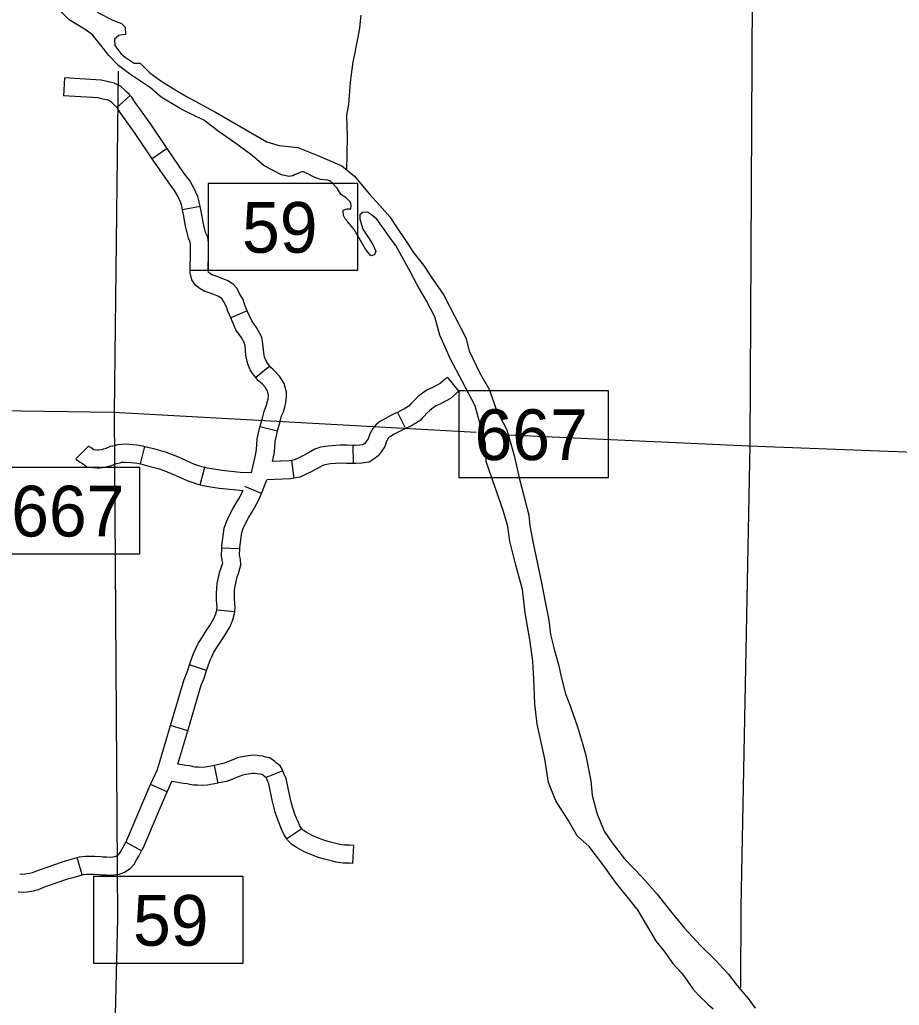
# Model space of a CAD drawing. Extents: x -492261 to -432772, y 1441225 to 1452922.
# Drawn here: x -464118.7 to -463909.6, y 1451078.9 to 1451313.1 of the extents above; entities that cross this region are included whole.
import ezdxf

# ---------------------------------------------------------------- set-up
doc = ezdxf.new("R2010")
doc.units = 0
doc.layers.add('Default', color=7, linetype='Continuous')

msp = doc.modelspace()

# ---------------------------------------------------------------- linework, layer by layer
at = {"layer": 'Default'}
for p, q in [((-464108, 1451299.3), (-464108.25, 1451295.02)), ((-464092.38, 1451295.12), (-464095.56, 1451292.25)), ((-464083.59, 1451282.51), (-464087.14, 1451280.1)), ((-464075.78, 1451268.77), (-464079.98, 1451267.94)), ((-464073.88, 1451253.55), (-464078.17, 1451253.5)), ((-464064.56, 1451243.99), (-464068.5, 1451242.28)), ((-464059.21, 1451230.8), (-464062.53, 1451228.1)), ((-464016.94, 1451228.14), (-464014.32, 1451224.75)), ((-464028.84, 1451219.82), (-464026.95, 1451215.97)), ((-464057.38, 1451215.39), (-464061.55, 1451216.39)), ((-464105.31, 1451208.75), (-464102.31, 1451211.81)), ((-464089.92, 1451207.57), (-464088.88, 1451211.73)), ((-464039.47, 1451211.96), (-464039.42, 1451207.67)), ((-464075.74, 1451202.64), (-464074.63, 1451206.78)), ((-464054.08, 1451208.42), (-464053.48, 1451204.18)), ((-464061.18, 1451200.58), (-464065.16, 1451202.18)), ((-464066.32, 1451187.39), (-464070.6, 1451187.58)), ((-464067.56, 1451172.43), (-464071.82, 1451172.83)), ((-464074.22, 1451158.47), (-464078.29, 1451159.84)), ((-464078.72, 1451144.15), (-464082.82, 1451145.38)), ((-464072.47, 1451135.93), (-464071.58, 1451131.74)), ((-464056.13, 1451134.68), (-464060.09, 1451133.05)), ((-464083.63, 1451129.62), (-464087.54, 1451131.37)), ((-464051.58, 1451120.83), (-464055.16, 1451118.47)), ((-464089.68, 1451115.64), (-464093.46, 1451117.66)), ((-464039.32, 1451116.92), (-464039.58, 1451112.65)), ((-464103.78, 1451109.95), (-464105, 1451114.06))]:
    msp.add_line(p, q, dxfattribs=at)
for points in [[(-463943.38, 1451457.17), (-463944.29, 1451364.67), (-463945.08, 1451212.11), (-463947.27, 1451102.34)], [(-463971.99, 1451101.83), (-463973.7, 1451104.07), (-463976.84, 1451107.9), (-463980.03, 1451112.36), (-463983.34, 1451116.65), (-463986.19, 1451119.17), (-463988.3, 1451122.95), (-463991.26, 1451127.52), (-463992.97, 1451131.87), (-463993.88, 1451137.53), (-463995.64, 1451145.77), (-463996.21, 1451150.58), (-463996.49, 1451156.41), (-463996.72, 1451160.7), (-463997.4, 1451165.85), (-463998.53, 1451172.2), (-463999.16, 1451177.75), (-464000.75, 1451183.53), (-464002.18, 1451189.19), (-464002.63, 1451192.68), (-464003.65, 1451196.28), (-464007.75, 1451208.18), (-464007.98, 1451212.36), (-464010.37, 1451221.39), (-464013.51, 1451227.23), (-464016.3, 1451232.49), (-464018.81, 1451238.16), (-464020, 1451242.5), (-464021.94, 1451246.34), (-464024.22, 1451250.11), (-464025.87, 1451253.26), (-464027.87, 1451256.98), (-464029.24, 1451259.44), (-464030.26, 1451260.81), (-464031.97, 1451263.16), (-464033, 1451264.59), (-464033.8, 1451265.73), (-464035.05, 1451266.76), (-464036.02, 1451267.39), (-464037.11, 1451267.28), (-464037.85, 1451266.76), (-464037.85, 1451265.79), (-464037.11, 1451263.33), (-464035.68, 1451261.21), (-464034.71, 1451259.73), (-464034.03, 1451258.12), (-464034.32, 1451257.27), (-464035.17, 1451257.04), (-464036.48, 1451258.58), (-464039.16, 1451263.27), (-464040.65, 1451265.1), (-464041.27, 1451265.79), (-464041.73, 1451266.59), (-464041.79, 1451267.91), (-464040.82, 1451268.19), (-464039.96, 1451268.19), (-464039.84, 1451268.94), (-464040.07, 1451269.8), (-464041.04, 1451270.83), (-464042.3, 1451271.63), (-464043.21, 1451273.06), (-464044.75, 1451274.77), (-464045.43, 1451275), (-464047.15, 1451275.17), (-464048.63, 1451275.69), (-464050.34, 1451276.55), (-464051.48, 1451277.06), (-464053.37, 1451276.26), (-464053.71, 1451276.03), (-464054.68, 1451275.86), (-464056.45, 1451276.26), (-464060.56, 1451278.44), (-464063.41, 1451280.84), (-464066.77, 1451283.3), (-464071.28, 1451286.51), (-464074.87, 1451289.25), (-464080.12, 1451291.83), (-464085.03, 1451294.69), (-464087.54, 1451296.92), (-464092.56, 1451300.3), (-464095.18, 1451302.24), (-464097.46, 1451304.65), (-464099.35, 1451307.05), (-464101.34, 1451309.57), (-464102.88, 1451310.65), (-464106.93, 1451313.11), (-464109.5, 1451315.69)], [(-464100.25, 1451314.89), (-464096.49, 1451313), (-464094.49, 1451312.25), (-464093.58, 1451311.39), (-464093.52, 1451309.62), (-464094.21, 1451309.51), (-464095.06, 1451309.34), (-464096.09, 1451308.48), (-464096.04, 1451306.99), (-464094.61, 1451305.1), (-464093.58, 1451304.24), (-464091.42, 1451302.81), (-464089.99, 1451302.81), (-464087.76, 1451300.47), (-464085.14, 1451298.64), (-464081.55, 1451296.35), (-464078.86, 1451294.8), (-464072.13, 1451291.14), (-464059.92, 1451284.1), (-464057.01, 1451283.24), (-464052.56, 1451282.78), (-464047.77, 1451280.84), (-464042.12, 1451278.43), (-464039.1, 1451275.97), (-464035.56, 1451271.74), (-464033.05, 1451268.99), (-464030.71, 1451266.3), (-464029, 1451263.79), (-464027.01, 1451260.81), (-464024.9, 1451257.55), (-464022.68, 1451254.8), (-464020.51, 1451251.54), (-464017.83, 1451247.65), (-464012.59, 1451237.53), (-464011.79, 1451234.44), (-464009.39, 1451229.29), (-464007, 1451225.17), (-464005.41, 1451220.48), (-464002.84, 1451215.67), (-464001.13, 1451209.61), (-463999.94, 1451204.23), (-463997.66, 1451195.36), (-463997.44, 1451192.85), (-463996.53, 1451188.33), (-463995.56, 1451183.81), (-463994.65, 1451179.35), (-463993.85, 1451175.23), (-463992.89, 1451170.48), (-463992.49, 1451167.05), (-463991.63, 1451163.56), (-463990.61, 1451159.9), (-463989.87, 1451156.64), (-463988.96, 1451152.92), (-463987.82, 1451150.12), (-463986.05, 1451145.08), (-463984.92, 1451141.13), (-463984.12, 1451138.27), (-463982.87, 1451132.27), (-463982.58, 1451128.89), (-463981.5, 1451124.6), (-463979.74, 1451120.31), (-463977.8, 1451117.51), (-463974.89, 1451113.73), (-463970.78, 1451109.44), (-463967.13, 1451105.38), (-463963.94, 1451101.32)], [(-464040.91, 1451277.36), (-464040.71, 1451285.26), (-464040.88, 1451290.46), (-464040.39, 1451293.04), (-464040.05, 1451298.2), (-464039.73, 1451300.77), (-464039.41, 1451303.12), (-464038.98, 1451304.96), (-464038.6, 1451307.02), (-464038.22, 1451308.97), (-464037.84, 1451311.09), (-464037.63, 1451312.81), (-464037.48, 1451314.24)], [(-464095.24, 1451300.87), (-464096.21, 1451219.82), (-464095.44, 1451099.58)], [(-464092.38, 1451295.12), (-464092.64, 1451295.41), (-464093.18, 1451295.94), (-464093.85, 1451296.54), (-464094.71, 1451297.3), (-464096.23, 1451298.04), (-464097.86, 1451298.41), (-464099.3, 1451298.79), (-464108, 1451299.3)], [(-464095.56, 1451292.25), (-464095.73, 1451292.44), (-464096.11, 1451292.81), (-464096.71, 1451293.34), (-464097.12, 1451293.71), (-464097.66, 1451293.97), (-464098.88, 1451294.25), (-464099.97, 1451294.54), (-464108.25, 1451295.02)], [(-464083.59, 1451282.51), (-464087.68, 1451288.51), (-464091.24, 1451293.46), (-464092, 1451294.7), (-464092.38, 1451295.12)], [(-464087.14, 1451280.1), (-464091.2, 1451286.05), (-464094.81, 1451291.09), (-464095.45, 1451292.12), (-464095.56, 1451292.25)], [(-464075.78, 1451268.77), (-464075.99, 1451269.84), (-464076.35, 1451271.1), (-464077.28, 1451273.16), (-464078.33, 1451274.96), (-464079.53, 1451276.55), (-464083.59, 1451282.51)], [(-464079.98, 1451267.94), (-464080.16, 1451268.82), (-464080.39, 1451269.62), (-464081.1, 1451271.2), (-464081.9, 1451272.58), (-464083.01, 1451274.05), (-464087.14, 1451280.1)], [(-464073.88, 1451253.63), (-464038.31, 1451253.63), (-464038.31, 1451274.18), (-464073.88, 1451274.18), (-464073.88, 1451253.63)], [(-464078.17, 1451253.5), (-464078.18, 1451254.69), (-464078.09, 1451256.72), (-464078.05, 1451258.72), (-464078.06, 1451259.81), (-464078.13, 1451260.24), (-464078.55, 1451261.22), (-464079.26, 1451264.09), (-464079.76, 1451266.82), (-464079.98, 1451267.94)], [(-464073.88, 1451253.55), (-464073.9, 1451254.61), (-464073.8, 1451256.59), (-464073.77, 1451258.71), (-464073.78, 1451260.14), (-464073.97, 1451261.42), (-464074.48, 1451262.6), (-464075.07, 1451264.99), (-464075.55, 1451267.62), (-464075.78, 1451268.77)], [(-464068.5, 1451242.28), (-464069.17, 1451243.84), (-464069.49, 1451244.91), (-464070.14, 1451246.05), (-464070.5, 1451246.74), (-464070.67, 1451246.92), (-464071.34, 1451247.32), (-464072.12, 1451247.69), (-464073.38, 1451248.14), (-464074.79, 1451248.6), (-464075.74, 1451249.19), (-464076.87, 1451250.05), (-464077.77, 1451251.28), (-464078.16, 1451252.96), (-464078.17, 1451253.5)], [(-464064.56, 1451243.99), (-464065.13, 1451245.3), (-464065.52, 1451246.62), (-464066.38, 1451248.1), (-464066.95, 1451249.22), (-464067.94, 1451250.29), (-464069.34, 1451251.12), (-464070.5, 1451251.65), (-464071.99, 1451252.2), (-464072.98, 1451252.52), (-464073.29, 1451252.71), (-464073.78, 1451253.09), (-464073.8, 1451253.11), (-464073.88, 1451253.48), (-464073.88, 1451253.55)], [(-464059.21, 1451230.8), (-464059.22, 1451230.83), (-464059.76, 1451231.5), (-464060.03, 1451231.94), (-464060.33, 1451232.62), (-464060.44, 1451232.96), (-464060.64, 1451233.99), (-464060.83, 1451236.14), (-464061.08, 1451237.67), (-464062.37, 1451239.97), (-464063.52, 1451241.59), (-464064.56, 1451243.99)], [(-464062.53, 1451228.1), (-464062.56, 1451228.13), (-464063.29, 1451229.05), (-464063.84, 1451229.96), (-464064.35, 1451231.11), (-464064.6, 1451231.91), (-464064.88, 1451233.39), (-464065.08, 1451235.59), (-464065.19, 1451236.23), (-464066, 1451237.68), (-464067.27, 1451239.47), (-464068.5, 1451242.28)], [(-464057.38, 1451215.39), (-464057.36, 1451215.46), (-464056.76, 1451217.62), (-464056.42, 1451218.97), (-464055.99, 1451219.97), (-464055.66, 1451221.06), (-464055.4, 1451222.13), (-464055.21, 1451223.48), (-464055.22, 1451224.69), (-464055.43, 1451225.2), (-464055.77, 1451226.65), (-464056.36, 1451227.55), (-464056.87, 1451228.41), (-464057.92, 1451229.51), (-464058.52, 1451230.1), (-464058.89, 1451230.41), (-464059.21, 1451230.8)], [(-464061.55, 1451216.39), (-464061.51, 1451216.53), (-464060.9, 1451218.73), (-464060.48, 1451220.36), (-464060.02, 1451221.43), (-464059.8, 1451222.18), (-464059.62, 1451222.94), (-464059.5, 1451223.77), (-464059.5, 1451223.82), (-464059.52, 1451223.88), (-464059.77, 1451224.94), (-464060, 1451225.29), (-464060.3, 1451225.8), (-464060.98, 1451226.5), (-464061.42, 1451226.94), (-464061.97, 1451227.41), (-464062.53, 1451228.1)], [(-464016.94, 1451228.14), (-464017.44, 1451227.76), (-464018.71, 1451226.66), (-464020.2, 1451225.87), (-464021.7, 1451225.19), (-464022.83, 1451224.46), (-464024.01, 1451223.52), (-464024.9, 1451222.68), (-464025.7, 1451221.85), (-464026.15, 1451221.33), (-464026.21, 1451221.27), (-464027.06, 1451220.75), (-464028.16, 1451220.15), (-464028.84, 1451219.82)], [(-464014.32, 1451224.75), (-464014.73, 1451224.43), (-464016.28, 1451223.1), (-464018.31, 1451222.02), (-464019.65, 1451221.41), (-464020.33, 1451220.97), (-464021.19, 1451220.29), (-464021.88, 1451219.63), (-464022.55, 1451218.95), (-464023, 1451218.43), (-464023.51, 1451217.9), (-464024.92, 1451217.03), (-464026.2, 1451216.34), (-464026.95, 1451215.97)], [(-464014.29, 1451204.37), (-463978.72, 1451204.37), (-463978.72, 1451224.91), (-464014.29, 1451224.91), (-464014.29, 1451204.37)], [(-464010.2, 1451215.05), (-464096.38, 1451219.76), (-464140.22, 1451220.46)], [(-464028.84, 1451219.82), (-464029.3, 1451219.6), (-464030.47, 1451219.05), (-464031.74, 1451218.36), (-464032.88, 1451217.72), (-464033.94, 1451216.96), (-464034.73, 1451215.96), (-464035.44, 1451214.75), (-464035.81, 1451213.56), (-464036.28, 1451212.87), (-464036.53, 1451212.52), (-464036.81, 1451212.31), (-464037.1, 1451212.13), (-464037.81, 1451212.02), (-464038.92, 1451211.96), (-464039.47, 1451211.96)], [(-464063.54, 1451205.51), (-464062.71, 1451209.22), (-464062.37, 1451210.94), (-464062.22, 1451213.55), (-464061.55, 1451216.39)], [(-464026.95, 1451215.97), (-464027.45, 1451215.73), (-464028.55, 1451215.22), (-464029.66, 1451214.62), (-464030.56, 1451214.1), (-464030.97, 1451213.81), (-464031.19, 1451213.53), (-464031.49, 1451213.02), (-464031.9, 1451211.68), (-464032.77, 1451210.42), (-464033.42, 1451209.49), (-464034.38, 1451208.78), (-464035.57, 1451208.02), (-464037.37, 1451207.76), (-464038.77, 1451207.68), (-464039.42, 1451207.67)], [(-464058.56, 1451208.14), (-464058.11, 1451210.39), (-464057.97, 1451212.93), (-464057.38, 1451215.39)], [(-463833.51, 1451207.51), (-463945.37, 1451211.83), (-464002.44, 1451214.41)], [(-464102.36, 1451211.86), (-464102.14, 1451211.7), (-464101.65, 1451211.44), (-464101.02, 1451211.01), (-464100.17, 1451210.92), (-464099.89, 1451210.93), (-464099.15, 1451211.02), (-464098.71, 1451211.14), (-464098.09, 1451211.34), (-464097.08, 1451211.76), (-464096.54, 1451211.84), (-464096.05, 1451211.97), (-464095.32, 1451212.22), (-464093.43, 1451212.32), (-464091.78, 1451212.16), (-464090.78, 1451212.1), (-464089.38, 1451211.85), (-464088.88, 1451211.73)], [(-464088.88, 1451211.73), (-464086.89, 1451211.23), (-464084.08, 1451210.48), (-464081.16, 1451209.36), (-464077.32, 1451207.6), (-464075.43, 1451206.99), (-464074.63, 1451206.78)], [(-464039.47, 1451211.96), (-464039.67, 1451211.95), (-464040.83, 1451212), (-464042.55, 1451212.04), (-464045.31, 1451211.82), (-464047.19, 1451211.53), (-464048.5, 1451211.05), (-464050.03, 1451210.23), (-464051.38, 1451209.53), (-464052.51, 1451208.95), (-464053.33, 1451208.53), (-464054.08, 1451208.42)], [(-464105.31, 1451208.75), (-464105.14, 1451208.59), (-464104.44, 1451208.08), (-464103.89, 1451207.78), (-464103.49, 1451207.5), (-464102.71, 1451206.86), (-464100.35, 1451206.64), (-464099.6, 1451206.64), (-464098.29, 1451206.8), (-464097.47, 1451207.04), (-464096.61, 1451207.31), (-464095.92, 1451207.6), (-464095.67, 1451207.64), (-464094.8, 1451207.87), (-464094.49, 1451207.97), (-464093.54, 1451208.02), (-464092.1, 1451207.88), (-464091.27, 1451207.84), (-464090.28, 1451207.66), (-464089.92, 1451207.57)], [(-464125.71, 1451186.21), (-464090.14, 1451186.21), (-464090.14, 1451206.76), (-464125.71, 1451206.76), (-464125.71, 1451186.21)], [(-464089.92, 1451207.57), (-464087.96, 1451207.08), (-464085.4, 1451206.4), (-464082.82, 1451205.41), (-464078.87, 1451203.6), (-464076.64, 1451202.88), (-464075.74, 1451202.64)], [(-464074.63, 1451206.78), (-464074.14, 1451206.64), (-464073.06, 1451206.45), (-464071.6, 1451206.24), (-464070.62, 1451206.09), (-464066.28, 1451205.64), (-464063.54, 1451205.51)], [(-464054.08, 1451208.42), (-464054.64, 1451208.34), (-464058.56, 1451208.14)], [(-464039.42, 1451207.67), (-464039.72, 1451207.67), (-464040.96, 1451207.71), (-464042.44, 1451207.75), (-464044.81, 1451207.56), (-464046.11, 1451207.36), (-464046.74, 1451207.13), (-464048.04, 1451206.43), (-464049.42, 1451205.72), (-464050.55, 1451205.14), (-464052.01, 1451204.39), (-464053.48, 1451204.18)], [(-464053.48, 1451204.18), (-464054.23, 1451204.07), (-464059.89, 1451203.77)], [(-464075.74, 1451202.64), (-464075.07, 1451202.46), (-464073.75, 1451202.22), (-464072.24, 1451202), (-464071.17, 1451201.84), (-464065.53, 1451201.25)], [(-464061.18, 1451200.58), (-464059.89, 1451203.77)], [(-464070.6, 1451187.58), (-464070.58, 1451188.09), (-464070.07, 1451192.32), (-464069.51, 1451193.84), (-464068.84, 1451195.27), (-464067.94, 1451197.07), (-464067.17, 1451198.28), (-464066.6, 1451199.25), (-464065.53, 1451201.25)], [(-464066.32, 1451187.39), (-464066.31, 1451187.74), (-464065.87, 1451191.31), (-464065.55, 1451192.2), (-464064.98, 1451193.41), (-464064.21, 1451194.95), (-464063.52, 1451196.04), (-464062.86, 1451197.14), (-464062.23, 1451198.32), (-464061.73, 1451199.23), (-464061.18, 1451200.58)], [(-464071.82, 1451172.83), (-464071.76, 1451173.56), (-464071.88, 1451175.22), (-464071.9, 1451176.84), (-464071.84, 1451177.99), (-464071.72, 1451179.14), (-464071.42, 1451180.61), (-464071.05, 1451182.01), (-464070.77, 1451182.85), (-464070.4, 1451184.08), (-464070.42, 1451184.29), (-464070.69, 1451185.63), (-464070.6, 1451187.58)], [(-464067.56, 1451172.43), (-464067.45, 1451173.52), (-464067.6, 1451175.41), (-464067.61, 1451176.76), (-464067.57, 1451177.67), (-464067.48, 1451178.47), (-464067.24, 1451179.64), (-464066.95, 1451180.77), (-464066.68, 1451181.54), (-464066.06, 1451183.63), (-464066.17, 1451184.9), (-464066.38, 1451185.96), (-464066.32, 1451187.39)], [(-464078.29, 1451159.84), (-464078.05, 1451160.55), (-464077.35, 1451162.55), (-464076.91, 1451163.52), (-464076.23, 1451164.92), (-464075.09, 1451166.71), (-464074.3, 1451167.92), (-464073.49, 1451169.19), (-464072.52, 1451170.88), (-464072.07, 1451171.95), (-464071.82, 1451172.84), (-464071.82, 1451172.83)], [(-464074.22, 1451158.47), (-464073.99, 1451159.16), (-464073.37, 1451160.95), (-464073.03, 1451161.7), (-464072.48, 1451162.83), (-464071.48, 1451164.39), (-464070.7, 1451165.6), (-464069.83, 1451166.97), (-464068.67, 1451168.97), (-464068.01, 1451170.55), (-464067.59, 1451172.07), (-464067.56, 1451172.43)], [(-464082.82, 1451145.38), (-464079.55, 1451156.35), (-464078.87, 1451158.11), (-464078.29, 1451159.84)], [(-464078.72, 1451144.15), (-464075.49, 1451154.97), (-464074.83, 1451156.66), (-464074.22, 1451158.47)], [(-464087.54, 1451131.37), (-464085.92, 1451134.99), (-464082.82, 1451145.38)], [(-464081.09, 1451136.21), (-464078.72, 1451144.15)], [(-464072.47, 1451135.93), (-464073.15, 1451135.79), (-464074.1, 1451135.61), (-464074.6, 1451135.51), (-464075.32, 1451135.46), (-464076.21, 1451135.5), (-464076.93, 1451135.54), (-464077.39, 1451135.62), (-464078.19, 1451135.8), (-464079.17, 1451135.91), (-464081.09, 1451136.21)], [(-464056.13, 1451134.68), (-464056.2, 1451134.85), (-464056.75, 1451135.83), (-464057.68, 1451136.58), (-464057.98, 1451136.88), (-464059.23, 1451137.73), (-464060.13, 1451137.92), (-464060.88, 1451138.1), (-464061.74, 1451138.22), (-464062.79, 1451138.36), (-464063.73, 1451138.27), (-464064.36, 1451138.2), (-464065.77, 1451137.99), (-464066.87, 1451137.7), (-464068.02, 1451137.3), (-464070.02, 1451136.49), (-464070.63, 1451136.31), (-464071.74, 1451136.09), (-464072.47, 1451135.93)], [(-464060.06, 1451132.97), (-464060.08, 1451133.02), (-464060.54, 1451133.39), (-464060.7, 1451133.55), (-464060.94, 1451133.71), (-464061.07, 1451133.74), (-464061.69, 1451133.88), (-464062.32, 1451133.97), (-464062.87, 1451134.05), (-464063.29, 1451134.01), (-464063.81, 1451133.95), (-464064.9, 1451133.79), (-464065.62, 1451133.6), (-464066.51, 1451133.29), (-464068.6, 1451132.45), (-464069.59, 1451132.15), (-464070.87, 1451131.89), (-464071.58, 1451131.74)], [(-464051.58, 1451120.83), (-464052.06, 1451121.56), (-464052.5, 1451122.51), (-464053.16, 1451124.11), (-464053.82, 1451126.1), (-464054.21, 1451127.5), (-464054.49, 1451128.61), (-464055.31, 1451132.86), (-464055.93, 1451134.2), (-464056.13, 1451134.68)], [(-464083.63, 1451129.62), (-464082.52, 1451132.09)], [(-464071.58, 1451131.74), (-464072.3, 1451131.59), (-464073.29, 1451131.4), (-464074.04, 1451131.26), (-464075.26, 1451131.17), (-464076.42, 1451131.22), (-464077.41, 1451131.28), (-464078.21, 1451131.41), (-464078.89, 1451131.56), (-464079.74, 1451131.66), (-464082.52, 1451132.09)], [(-464055.16, 1451118.47), (-464055.82, 1451119.47), (-464056.43, 1451120.8), (-464057.17, 1451122.61), (-464057.92, 1451124.84), (-464058.36, 1451126.4), (-464058.68, 1451127.69), (-464059.42, 1451131.54), (-464059.86, 1451132.48), (-464060.09, 1451133.05)], [(-464093.46, 1451117.66), (-464093.2, 1451118.16), (-464088.1, 1451130.1), (-464087.54, 1451131.37)], [(-464089.68, 1451115.64), (-464089.33, 1451116.3), (-464084.17, 1451128.39), (-464083.63, 1451129.62)], [(-464039.32, 1451116.92), (-464040.2, 1451116.98), (-464041.46, 1451116.96), (-464042.56, 1451117.13), (-464043.53, 1451117.38), (-464045.1, 1451117.81), (-464046.38, 1451118.17), (-464048.01, 1451118.78), (-464049.14, 1451119.28), (-464050.55, 1451120.04), (-464051.23, 1451120.48), (-464051.61, 1451120.88), (-464051.58, 1451120.83)], [(-464105, 1451114.06), (-464104.47, 1451114.22), (-464103.03, 1451114.38), (-464100.84, 1451114.4), (-464099.34, 1451114.29), (-464098.91, 1451114.24), (-464097.96, 1451114.2), (-464097.06, 1451114.16), (-464096, 1451114.3), (-464095.65, 1451114.43), (-464095.19, 1451114.72), (-464094.96, 1451114.98), (-464094.57, 1451115.66), (-464094.08, 1451116.49), (-464093.46, 1451117.66)], [(-464039.58, 1451112.65), (-464040.3, 1451112.69), (-464041.77, 1451112.67), (-464043.42, 1451112.93), (-464044.62, 1451113.23), (-464046.25, 1451113.68), (-464047.72, 1451114.09), (-464049.63, 1451114.81), (-464051.03, 1451115.43), (-464052.72, 1451116.35), (-464053.98, 1451117.15), (-464054.99, 1451118.21), (-464055.16, 1451118.47)], [(-464103.78, 1451109.95), (-464103.61, 1451110), (-464102.77, 1451110.09), (-464100.97, 1451110.11), (-464099.73, 1451110.02), (-464099.25, 1451109.97), (-464098.14, 1451109.92), (-464096.88, 1451109.87), (-464094.97, 1451110.11), (-464093.73, 1451110.57), (-464092.38, 1451111.44), (-464091.48, 1451112.45), (-464090.87, 1451113.5), (-464090.34, 1451114.4), (-464089.68, 1451115.64)], [(-464118.66, 1451110.14), (-464118.13, 1451110.09), (-464117.45, 1451110.14), (-464116.33, 1451110.3), (-464115.6, 1451110.52), (-464113.99, 1451111.15), (-464108.72, 1451112.96), (-464106.64, 1451113.57), (-464105, 1451114.06)], [(-464119.02, 1451105.87), (-464118.15, 1451105.79), (-464117, 1451105.88), (-464115.4, 1451106.1), (-464114.19, 1451106.47), (-464112.51, 1451107.13), (-464107.43, 1451108.87), (-464105.42, 1451109.46), (-464103.78, 1451109.95)], [(-464101.09, 1451088.98), (-464065.52, 1451088.98), (-464065.52, 1451109.53), (-464101.09, 1451109.53), (-464101.09, 1451088.98)], [(-463971.99, 1451101.83), (-463967.38, 1451094.08), (-463965.53, 1451091.87), (-463963.43, 1451088.87), (-463961.4, 1451086.72), (-463960.42, 1451085.42), (-463958.78, 1451082.92), (-463957.28, 1451081.34), (-463955.02, 1451079.14), (-463953.81, 1451078.07)], [(-463963.94, 1451101.32), (-463960.68, 1451097.25), (-463956.86, 1451093.13), (-463953.44, 1451089.8), (-463950.26, 1451086.41), (-463948.22, 1451083.75), (-463945.5, 1451080.52), (-463943.81, 1451078.25)], [(-463947.27, 1451102.34), (-463947.3, 1451083.13)], [(-464095.44, 1451099.58), (-464096.44, 1451057.2), (-464097.05, 1450912.06)]]:
    msp.add_lwpolyline(points, dxfattribs=at)
for points in [[(-464073.88, 1451253.63), (-464038.31, 1451253.63), (-464038.31, 1451274.18), (-464073.88, 1451274.18)], [(-464014.29, 1451204.37), (-463978.72, 1451204.37), (-463978.72, 1451224.91), (-464014.29, 1451224.91)], [(-464125.71, 1451186.21), (-464090.14, 1451186.21), (-464090.14, 1451206.76), (-464125.71, 1451206.76)], [(-464101.09, 1451088.98), (-464065.52, 1451088.98), (-464065.52, 1451109.53), (-464101.09, 1451109.53)]]:
    msp.add_lwpolyline(points, close=True, dxfattribs=at)

# ---------------------------------------------------------------- texts
for s, p in [('59', (-464065.81, 1451257.75)), ('667', (-464010.54, 1451208.48)), ('667', (-464120.67, 1451190.33)), ('59', (-464091.72, 1451093.09))]:
    msp.add_text(s, height=12.057, dxfattribs=at).set_placement(p)

doc.saveas('drawing.dxf')
